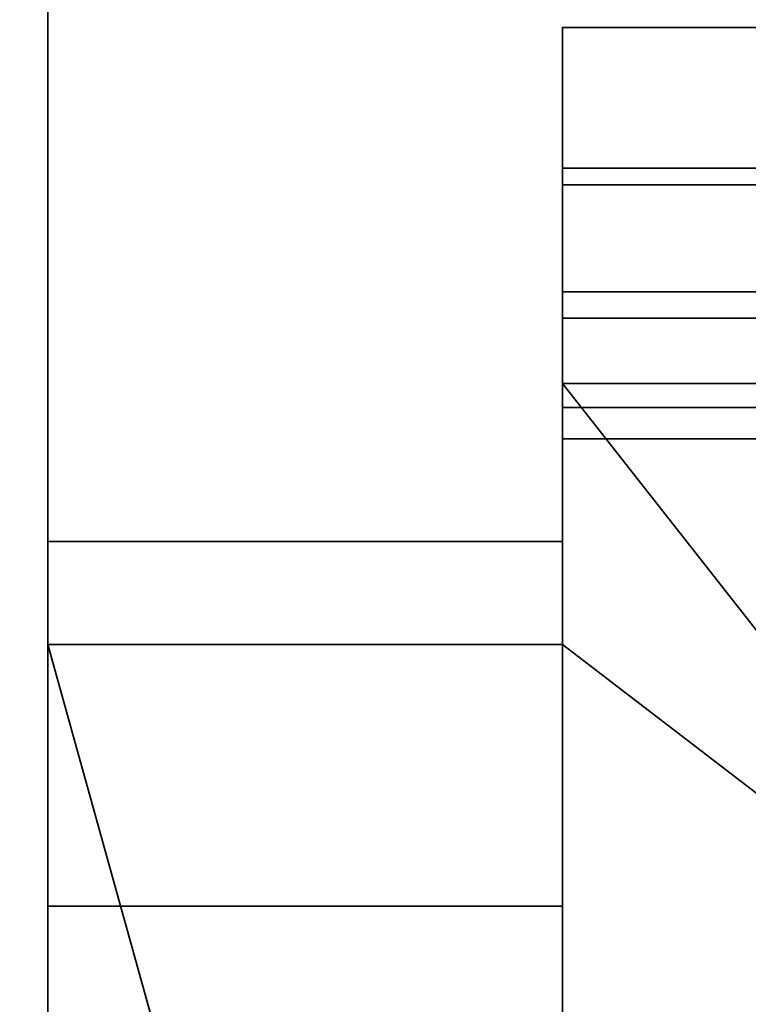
# Model space of a CAD drawing. Header units: millimetres. Extents: x -590 to 3690, y -120 to 127.
# Tile 507 of 656: x 1983.86 to 1987.4, y -24.25 to -19.46. Entities that reach past the tile are written whole.
import ezdxf

# ---------------------------------------------------------------- set-up
doc = ezdxf.new("R2010")
doc.units = ezdxf.units.MM
doc.layers.add('152', color=7, linetype='Continuous', true_color=0xffffff)

# ---------------------------------------------------------------- blocks, each defined once
blk = doc.blocks.new('UG_SURFACE_002')
at = {"layer": '152', "color": 252, "linetype": 'Continuous', "lineweight": 35}
for points in [[(2165, -31.2, 2203.0001), (2165, 108.2, 2203.0001), (835, 108.2, 2203.0001), (835, -31.2, 2203.0001)], [(985, -31.2, 2053), (985, 108.2, 2053), (2015.0001, 108.2, 2053), (2015.0001, -31.2, 2053)]]:
    blk.add_3dface(points, dxfattribs=at)
blk = doc.blocks.new('UG_SURFACE_082')
at = {"layer": '152', "color": 43, "linetype": 'Continuous', "lineweight": 35}
for points in [[(1016, 0, 2017), (1016, -49, 2017), (1984, -49, 2017), (1984, 0, 2017)], [(1984, 0, 2), (1984, 0, 2017), (1984, -22, 27), (1984, -22, 25)], [(1984, 0, 2017), (1984, -49, 2017), (1984, -32, 27), (1984, -22, 27)], [(1984, 0, 2), (1984, -22, 25), (1984, -22.5, 24)], [(1984, -22.5, 24), (1984, -22.5, 14), (1984, -2), (1984, 0, 2)], [(1016, -47), (1016, -2), (1984, -2), (1984, -47)], [(1984, -47), (1984, -2), (1984, -22.5, 14), (1984, -31.5, 14)], [(1987.8434, -20.2654, 15.8478), (1986.5, -20.2654, 15.8478), (1986.5, -19.5, 16), (1987.5, -19.5, 16)], [(1987.5, -19.5, 27), (1986.5, -19.5, 27), (1986.5, -20.184, 27.1206), (1987.8089, -20.184, 27.1206)], [(1987.5, -19.5, 27), (1987.5, -19.5, 16), (1986.5, -19.5, 16), (1986.5, -19.5, 27)], [(1986.5, -19.5, 27), (1986.5, -22.5, 24), (1986.5, -22, 25)], [(1986.5, -20.184, 27.1206), (1986.5, -19.5, 27), (1986.5, -22, 25)], [(1986.5, -22.5, 24), (1986.5, -19.5, 27), (1986.5, -19.5, 16), (1986.5, -20.2654, 15.8478)], [(1987.8089, -20.184, 27.1206), (1986.5, -20.184, 27.1206), (1986.5, -20.7856, 27.4679), (1988.052, -20.7856, 27.4679)], [(1986.5, -20.7856, 27.4679), (1986.5, -20.184, 27.1206), (1986.5, -22, 25)], [(1988.1006, -20.9142, 15.4142), (1986.5, -20.9142, 15.4142), (1986.5, -20.2654, 15.8478), (1987.8434, -20.2654, 15.8478)], [(1986.5, -22.5, 24), (1986.5, -20.2654, 15.8478), (1986.5, -20.9142, 15.4142)], [(1988.052, -20.7856, 27.4679), (1986.5, -20.7856, 27.4679), (1986.5, -21.232, 28), (1988.2158, -21.232, 28)], [(1986.5, -22, 25), (1986.5, -22, 27), (1986.5, -21.232, 28), (1986.5, -20.7856, 27.4679)], [(1988.256, -21.3478, 14.7654), (1986.5, -21.3478, 14.7654), (1986.5, -20.9142, 15.4142), (1988.1006, -20.9142, 15.4142)], [(1986.5, -20.9142, 15.4142), (1986.5, -21.3478, 14.7654), (1986.5, -22.5, 14), (1986.5, -22.5, 24)], [(1986.5, -21.232, 28), (1986.5, -32.7679, 28), (1989.0083, -29.5753, 28), (1989.0083, -24.4247, 28)], [(1989.0083, -24.4247, 28), (1988.2158, -21.232, 28), (1986.5, -21.232, 28)], [(1986.5, -32.7679, 28), (1986.5, -21.232, 28), (1986.5, -22, 27), (1986.5, -32, 27)], [(1988.3076, -21.5, 14), (1986.5, -21.5, 14), (1986.5, -21.3478, 14.7654), (1988.256, -21.3478, 14.7654)], [(1986.5, -21.3478, 14.7654), (1986.5, -21.5, 14), (1986.5, -22.5, 14)], [(1986.5, -22.5, 14), (1986.5, -21.5, 14), (1988.3076, -21.5, 14), (1989.0083, -24.4247, 14)], [(1984, -23.7724, 25), (1984, -22, 25), (1986.5, -22, 25), (1986.5, -23.7724, 25)], [(1984, -22, 25), (1984, -22, 27), (1986.5, -22, 27), (1986.5, -22, 25)], [(1984, -22, 27), (1984, -32, 27), (1986.5, -32, 27), (1986.5, -22, 27)], [(1984, -22, 25), (1984, -23.7724, 25), (1984, -23.7724, 24), (1984, -22.5, 24)], [(1986.5, -22.5, 24), (1986.5, -23.7724, 24), (1986.5, -23.7724, 25), (1986.5, -22, 25)], [(1986.5, -31.5, 14), (1984, -22.5, 14), (1986.5, -22.5, 14)], [(1986.5, -31.5, 14), (1984, -31.5, 14), (1984, -22.5, 14)], [(1984, -22.5, 14), (1984, -22.5, 24), (1986.5, -22.5, 24), (1986.5, -22.5, 14)], [(1984, -22.5, 24), (1984, -23.7724, 24), (1986.5, -23.7724, 24), (1986.5, -22.5, 24)], [(1986.5, -22.5, 14), (1989.0083, -24.4247, 14), (1989.0083, -29.5753, 14), (1986.5, -31.5, 14)], [(1984, -23.7724, 24), (1984, -23.7724, 25), (1986.5, -23.7724, 25), (1986.5, -23.7724, 24)]]:
    blk.add_3dface(points, dxfattribs=at)
blk = doc.blocks.new('UG_SURFACE_097')
at = {"layer": '152', "color": 254, "linetype": 'Continuous', "lineweight": 35}
for points in [[(1999.75, -35, 2033.2501), (1999.75, 111.75, 2033.2501), (1000.25, 111.75, 2033.2501), (1000.25, -35, 2033.2501)], [(1992, 16, 2025.5001), (1992, -33, 2025.5001), (1008, -33, 2025.5001), (1008, 16, 2025.5001)]]:
    blk.add_3dface(points, dxfattribs=at)
blk = doc.blocks.new('UG_SURFACE_135')
at = {"layer": '152', "color": 14, "linetype": 'Continuous', "lineweight": 35}
for points in [[(1991.8, -35, 2025.3), (1991.8, 14, 2025.3), (1008.2, 14, 2025.3), (1008.2, -35, 2025.3)], [(1987.7501, 11.25, 2021.25), (1987.7501, -47, 2021.25), (1012.2499, -47, 2021.25), (1012.2499, 11.25, 2021.25)]]:
    blk.add_3dface(points, dxfattribs=at)
blk = doc.blocks.new('UG_SURFACE_136')
at = {"layer": '152', "color": 7, "linetype": 'Continuous', "lineweight": 35}
for points in [[(1012.2499, 11, 2021.25), (1012.2499, -47, 2021.25), (1987.7501, -47, 2021.25), (1987.7501, 11, 2021.25)], [(1987.5, 11, 2020.9999), (1987.5, -47, 2020.9999), (1012.5, -47, 2020.9999), (1012.5, 11, 2020.9999)]]:
    blk.add_3dface(points, dxfattribs=at)

msp = doc.modelspace()

# ---------------------------------------------------------------- linework, layer by layer
at = {"layer": '152', "color": 252, "linetype": 'Continuous', "lineweight": -3, "true_color": 0x939598}
for p, q in [((1984, 0, 2017), (1984, -49, 2017)), ((1984, -2), (1984, -47)), ((1986.5, -19.5, 16), (1986.5, -19.5, 27)), ((1987.5, -19.5, 16), (1986.5, -19.5, 16)), ((1987.5, -19.5, 27), (1986.5, -19.5, 27)), ((1988.2158, -21.2321, 28), (1986.5, -21.2321, 28)), ((1986.5, -21.2321, 28), (1986.5, -32.7679, 28)), ((1986.5, -22.5, 14), (1986.5, -21.5, 14)), ((1988.3076, -21.5, 14), (1986.5, -21.5, 14)), ((1986.5, -22, 25), (1984, -22, 25)), ((1986.5, -22, 27), (1984, -22, 27)), ((1984, -23.7724, 25), (1984, -22, 25)), ((1984, -22, 27), (1984, -32, 27)), ((1984, -22, 25), (1984, -22, 27)), ((1986.5, -23.7724, 25), (1986.5, -22, 25)), ((1986.5, -22, 25), (1986.5, -22, 27)), ((1986.5, -22, 27), (1986.5, -32, 27)), ((1986.5, -22.5, 24), (1984, -22.5, 24)), ((1986.5, -22.5, 14), (1984, -22.5, 14)), ((1984, -22.5, 14), (1984, -22.5, 24)), ((1984, -31.5, 14), (1984, -22.5, 14)), ((1984, -22.5, 24), (1984, -23.7724, 24)), ((1986.5, -22.5, 24), (1986.5, -23.7724, 24)), ((1986.5, -22.5, 14), (1986.5, -22.5, 24)), ((1986.5, -23.7724, 25), (1984, -23.7724, 25)), ((1986.5, -23.7724, 24), (1984, -23.7724, 24)), ((1984, -23.7724, 24), (1984, -23.7724, 25)), ((1986.5, -23.7724, 24), (1986.5, -23.7724, 25))]:
    msp.add_line(p, q, dxfattribs=at)
at = {"layer": '152', "color": 252, "linetype": 'Continuous', "lineweight": -3, "true_color": 0x939598, "extrusion": (-1, 0, 0)}
for centre, start, end in [((19.5, 29, -1986.5), 270, 330), ((19.5, 14, -1986.5), 0, 90)]:
    msp.add_arc(centre, 2, start, end, dxfattribs=at)

# ---------------------------------------------------------------- block references
at = {"layer": '152', "color": 252, "linetype": 'Continuous', "lineweight": -3, "true_color": 0x939598}
for name in ['UG_SURFACE_097', 'UG_SURFACE_002', 'UG_SURFACE_082', 'UG_SURFACE_135', 'UG_SURFACE_136']:
    msp.add_blockref(name, (0, 0), dxfattribs=at)

doc.saveas('drawing.dxf')
